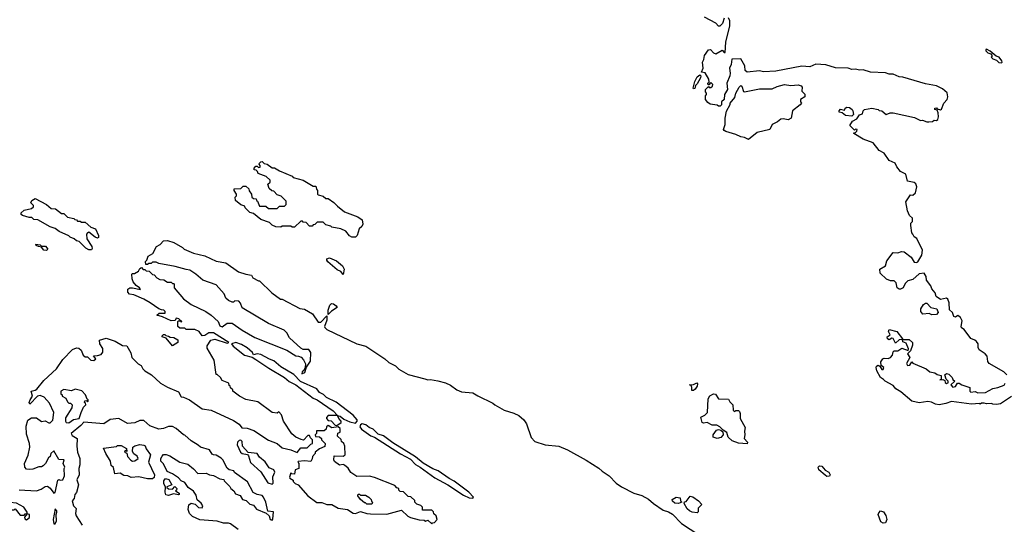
# Model space of a CAD drawing. Extents: x 2029662 to 2246637, y 225654 to 401419.
# Tile 302 of 349: x 2219550 to 2227448, y 249367 to 253415. Entities that reach past the tile are written whole.
import ezdxf

# ---------------------------------------------------------------- set-up
doc = ezdxf.new("R2010")
doc.units = 0

msp = doc.modelspace()

# ---------------------------------------------------------------- linework, layer by layer
at = {"layer": '0CON20XD'}
for points in [[(2227225, 250833.3), (2227212.5, 250845), (2227178.8, 250858.8), (2227125, 250930), (2227105, 250942.5), (2227102, 250955), (2227110.7, 251000.7), (2227096.7, 251025), (2227075, 251042.5), (2227055, 251030), (2227043.3, 251033.3), (2227032.5, 251065), (2227007.5, 251087.5), (2227005.8, 251145), (2226995, 251173.3), (2226985, 251180), (2226935, 251171.2), (2226901.2, 251195), (2226892.9, 251225), (2226866, 251255), (2226859.7, 251279.7), (2226822.5, 251325), (2226821.2, 251355), (2226805, 251382.5), (2226765, 251377.5), (2226715, 251330), (2226675, 251320), (2226651.7, 251298.3), (2226636.4, 251263.6), (2226615, 251252.5), (2226605, 251252.5), (2226587.5, 251265), (2226580, 251305), (2226565, 251320), (2226535, 251320), (2226503, 251333), (2226451.7, 251381.7), (2226450, 251415), (2226495, 251440), (2226505, 251480), (2226555, 251546.7), (2226593.6, 251543.6), (2226623.6, 251556.4), (2226645, 251553.3), (2226701.2, 251511.2), (2226725, 251470.8), (2226743.9, 251466.1), (2226755, 251473.3), (2226785.8, 251525), (2226792, 251565), (2226745, 251660), (2226725, 251672.5), (2226713.8, 251693.8), (2226706.7, 251705), (2226697.5, 251765), (2226698.3, 251781.7), (2226710, 251795), (2226711.7, 251821.7), (2226687.5, 251845), (2226670.4, 251880.5), (2226657.5, 251955), (2226695, 252010), (2226715, 252007.5), (2226735, 252026.7), (2226745.5, 252075), (2226739.1, 252099.1), (2226725, 252108.8), (2226670.4, 252120.5), (2226658.8, 252175), (2226615, 252197.5), (2226586.7, 252235), (2226573.3, 252265), (2226525, 252286.7), (2226483.9, 252343.9), (2226445, 252366.7), (2226395, 252426.7), (2226315, 252456.7), (2226241.7, 252501.7), (2226241.7, 252508.3), (2226255, 252510), (2226265, 252520), (2226267.5, 252535), (2226255, 252537.5), (2226245, 252530), (2226207.5, 252565), (2226230, 252600), (2226265, 252620), (2226285, 252652.5), (2226310, 252660), (2226316.1, 252683.9), (2226325, 252693.3), (2226385, 252704.2), (2226435.9, 252695.9), (2226445, 252687.5), (2226465, 252683.3), (2226500, 252655), (2226532.5, 252667.5), (2226555, 252667.5), (2226728.3, 252631.7), (2226775, 252607.5), (2226791.7, 252608.3), (2226825, 252596.2), (2226843.6, 252596.4), (2226871.7, 252598.3), (2226885, 252610), (2226905, 252606.7), (2226915, 252613.3), (2226920, 252635), (2226917, 252667), (2226908.3, 252688.3), (2226890, 252695), (2226890, 252705), (2226905, 252707.5), (2226910, 252700), (2226935, 252692.5), (2226945, 252696.7), (2226963.8, 252745), (2226989.2, 252775), (2226994.2, 252795), (2226989.3, 252829.3), (2226951.2, 252861.2), (2226905, 252883.8), (2226815, 252900), (2226635, 252953.8), (2226605, 252956.7), (2226555, 252977.5), (2226525, 252977.5), (2226495, 252990), (2226375, 252993.3), (2226315, 253013.8), (2226285, 253011.2), (2226255, 253018.8), (2226225, 253016.2), (2226195.9, 253025.9), (2226095, 253030), (2226015, 253052), (2225935, 253058.8), (2225887, 253037), (2225825, 253043.3), (2225615, 253002), (2225515, 252996.2), (2225485, 253003.8), (2225385, 252993.3), (2225368, 253008), (2225366.2, 253045), (2225335, 253100), (2225261.7, 253098.3), (2225257.5, 253055), (2225242.5, 253025), (2225250, 252985), (2225247.5, 252965), (2225222.5, 252905), (2225227.5, 252855), (2225202.5, 252815), (2225200, 252775), (2225180, 252755), (2225178.3, 252731.7), (2225168.3, 252721.7), (2225155, 252720), (2225145, 252730), (2225088.3, 252738.3), (2225070.7, 252750.7), (2225050, 252775), (2225050, 252805), (2225060, 252815), (2225060, 252825), (2225050, 252835), (2225050, 252855), (2225075, 252880), (2225081.7, 252871.7), (2225095, 252870), (2225108.3, 252881.7), (2225110, 252895), (2225095, 252910), (2225078.3, 252891.7), (2225071.7, 252891.7), (2225070, 252905), (2225080, 252915), (2225078.3, 252938.3), (2225048.3, 252988.3), (2225020, 252995), (2225033, 253027), (2225026, 253075), (2225038, 253095), (2225043.5, 253126.5), (2225075, 253173.3), (2225090, 253175), (2225115, 253150), (2225135, 253140), (2225185, 253170), (2225201.7, 253151.7), (2225208.3, 253151.7), (2225213.3, 253235), (2225247.5, 253365), (2225247.5, 253405), (2225235, 253430)], [(2225201.7, 253428.3), (2225187.5, 253385), (2225165, 253362.5), (2225155, 253362.5), (2225135, 253387.5), (2225042.5, 253435)], [(2227425, 253070), (2227430, 253075), (2227427.5, 253085), (2227407.5, 253115), (2227383, 253123), (2227335, 253162.5), (2227305, 253177.5), (2227300, 253175), (2227300, 253165), (2227315, 253150), (2227340, 253140), (2227350, 253125), (2227342.5, 253115), (2227355, 253100), (2227385, 253090), (2227405, 253072.5), (2227425, 253070)], [(2224955, 252860), (2224952.5, 252865), (2224965, 252920), (2224985, 252957.5), (2225005, 252972.5), (2225012.5, 252965), (2225011.7, 252948.3), (2224985, 252900), (2224971.7, 252888.3), (2224965, 252862.5), (2224955, 252860)], [(2225395, 252454.2), (2225365, 252470), (2225333.3, 252475), (2225295, 252493.3), (2225215, 252518), (2225201.2, 252525), (2225196.2, 252535), (2225208.8, 252575), (2225208.8, 252625), (2225218.3, 252681.7), (2225250, 252735), (2225250, 252745), (2225285, 252790), (2225294.1, 252825.9), (2225320, 252875), (2225335, 252887.5), (2225343, 252883), (2225355, 252840), (2225365, 252837.5), (2225485, 252860), (2225585, 252860), (2225625, 252880), (2225685, 252893.8), (2225736.4, 252886.4), (2225795, 252891.2), (2225817.5, 252885), (2225826.7, 252875), (2225822.5, 252842.5), (2225846.9, 252816.9), (2225846.7, 252795), (2225812.5, 252775), (2225812.5, 252755), (2225820, 252745), (2225809.3, 252730.7), (2225748.8, 252685), (2225737.5, 252625), (2225715, 252611.2), (2225675, 252620.8), (2225654.1, 252615.9), (2225627.5, 252595), (2225586.7, 252575), (2225567.5, 252535), (2225465, 252510), (2225395, 252454.2)], [(2226225, 252640), (2226175, 252647.5), (2226147, 252667), (2226123.3, 252673.3), (2226122.5, 252685), (2226133.3, 252696.7), (2226165, 252690), (2226172.5, 252705), (2226185, 252713.3), (2226205, 252710), (2226227.5, 252695), (2226232.5, 252685), (2226237.5, 252655), (2226225, 252640)], [(2222245, 251670), (2222215, 251670), (2222195, 251680), (2222165, 251717.5), (2222127, 251737), (2222055, 251750), (2222045, 251760), (2222005, 251770), (2221985, 251790), (2221935, 251790), (2221918.3, 251771.7), (2221905, 251770), (2221895, 251760), (2221875, 251760), (2221848.3, 251788.3), (2221825, 251790), (2221818.3, 251798.3), (2221805, 251800), (2221755, 251750), (2221735, 251750), (2221725, 251760), (2221655, 251760), (2221645, 251750), (2221605, 251752.5), (2221575, 251767.5), (2221555, 251787.5), (2221485, 251812.5), (2221425, 251860), (2221395, 251867.5), (2221360, 251905), (2221355, 251920), (2221325, 251930), (2221282.5, 251965), (2221278.3, 251991.7), (2221288.3, 252001.7), (2221290, 252015), (2221270, 252045), (2221271.7, 252058.3), (2221325, 252060), (2221341.7, 252078.3), (2221365, 252080), (2221388.3, 252058.3), (2221391.7, 252041.7), (2221410, 252015), (2221411.7, 251991.7), (2221425, 251980), (2221448.3, 251978.3), (2221450, 251965), (2221458.3, 251958.3), (2221475, 251920), (2221525, 251920), (2221545, 251900), (2221615, 251900), (2221635, 251920), (2221675, 251920), (2221688.3, 251931.7), (2221688.3, 251958.3), (2221648.3, 251998.3), (2221615, 252010), (2221588.3, 252038.3), (2221571.7, 252041.7), (2221551.7, 252061.7), (2221540, 252095), (2221558.3, 252111.7), (2221558.3, 252128.3), (2221528.3, 252158.3), (2221461.7, 252181.7), (2221458.3, 252198.3), (2221448.3, 252208.3), (2221431.7, 252211.7), (2221430, 252225), (2221445, 252240), (2221455, 252240), (2221465, 252230), (2221478.3, 252231.7), (2221480, 252245), (2221470, 252255), (2221472.5, 252265), (2221483.9, 252276.1), (2221495, 252276.7), (2221511.7, 252261.7), (2221536.1, 252256.1), (2221575, 252227.5), (2221595, 252226.7), (2221635, 252202.5), (2221735, 252160), (2221745, 252150), (2221825, 252127.5), (2221905, 252080), (2221925, 252080), (2221930, 252055), (2221940, 252045), (2221940, 252015), (2221945, 252010), (2221985, 252000), (2222005, 251980), (2222025, 251980), (2222069.3, 251949.3), (2222098.3, 251918.3), (2222156.7, 251875), (2222263.3, 251833.3), (2222298.3, 251808.3), (2222302, 251775), (2222293.3, 251755), (2222273, 251737), (2222257.5, 251685), (2222245, 251670)], [(2220125, 251570), (2220105, 251570), (2220081.7, 251581.7), (2220027, 251637), (2220005, 251640), (2219987, 251657), (2219955, 251670), (2219945, 251682.5), (2219866.4, 251716.4), (2219835, 251740), (2219795, 251753.3), (2219695, 251810), (2219663, 251813), (2219647, 251827), (2219625, 251827.5), (2219573, 251843), (2219563, 251853), (2219563, 251867), (2219585, 251887.5), (2219645, 251900), (2219660, 251915), (2219660, 251925), (2219640, 251945), (2219647.5, 251965), (2219675, 251980), (2219765, 251932.5), (2219801.7, 251901.7), (2219837, 251897), (2219885, 251860), (2219905, 251860), (2219935, 251830), (2219985, 251820), (2219991.7, 251811.7), (2220005, 251810), (2220015, 251800), (2220035, 251800), (2220045, 251790), (2220075, 251790), (2220121.7, 251751.7), (2220158.6, 251738.5), (2220181.2, 251685), (2220182.5, 251667.5), (2220175, 251662.5), (2220155, 251670), (2220105, 251710), (2220094, 251706), (2220086.1, 251693.9), (2220088.3, 251658.3), (2220130, 251595), (2220131.7, 251578.3), (2220125, 251570)], [(2219737.5, 249835), (2219725, 249827.5), (2219705, 249827.5), (2219655, 249810), (2219625, 249806.7), (2219605, 249810), (2219591.2, 249825), (2219588.8, 249855), (2219617.3, 249922.7), (2219632.5, 249985), (2219630, 250015), (2219605, 250090), (2219603.3, 250155), (2219616.4, 250203.6), (2219645, 250220), (2219685, 250220), (2219725, 250192.5), (2219755, 250197.5), (2219785, 250180), (2219795, 250180), (2219816.8, 250203.2), (2219823.8, 250263.8), (2219788.9, 250338.9), (2219745.8, 250385.8), (2219715, 250401.2), (2219693.3, 250395), (2219631.7, 250331.7), (2219627.5, 250345), (2219633.6, 250366.4), (2219652.5, 250395), (2219642.5, 250435), (2219675, 250442), (2219688.5, 250451.5), (2219745, 250520), (2219846.4, 250613.6), (2219895, 250690), (2219975, 250770), (2220005, 250782.5), (2220025, 250780), (2220042.5, 250765), (2220060, 250725), (2220075, 250710), (2220095, 250710), (2220120, 250685), (2220145, 250682.5), (2220160, 250695), (2220141.7, 250718.3), (2220175, 250720), (2220205, 250730), (2220218.3, 250748.3), (2220216.7, 250776.7), (2220192.5, 250815), (2220190, 250845), (2220245, 250860), (2220315, 250837.5), (2220375, 250802.5), (2220408.3, 250798.3), (2220441.7, 250741.7), (2220450, 250705), (2220500, 250655), (2220525, 250640), (2220537.5, 250615), (2220555, 250597.5), (2220607.5, 250565), (2220679.3, 250499.3), (2220736.4, 250466.4), (2220825, 250430), (2220845, 250390), (2220865, 250387.5), (2220912.5, 250365), (2221013, 250293), (2221085, 250282), (2221265, 250201.2), (2221309.7, 250169.7), (2221332.3, 250142.3), (2221375, 250138.8), (2221429.6, 250119.5), (2221545, 250041.2), (2221615.7, 250015.7), (2221655, 249981.2), (2221723.9, 249963.9), (2221775, 249942.5), (2221805, 249980), (2221855, 249980), (2221885, 250010), (2221900, 250015), (2221900, 250045), (2221881.7, 250061.7), (2221875, 250080), (2221861.7, 250078.3), (2221827, 250043), (2221807, 250047), (2221765, 250067.5), (2221734.2, 250094.2), (2221666.7, 250195), (2221650, 250245), (2221628.3, 250268.3), (2221615, 250260), (2221575, 250263.8), (2221459.7, 250349.7), (2221365, 250368.8), (2221312.5, 250395), (2221260, 250435), (2221260, 250445), (2221241.7, 250461.7), (2221238.3, 250478.3), (2221231.7, 250481.7), (2221228.3, 250498.3), (2221175, 250520), (2221160, 250545), (2221135, 250570), (2221125, 250570), (2221110, 250685), (2221055, 250780), (2221055, 250800), (2221082.5, 250845), (2221115, 250852.5), (2221215, 250820.8), (2221228.8, 250825), (2221105, 250903.2), (2221066.5, 250903.5), (2221035, 250882.5), (2221015, 250880), (2220990, 250915), (2220955, 250930), (2220885, 250930), (2220875, 250940), (2220835, 250940), (2220820, 250955), (2220820, 250995), (2220825, 251000), (2220840, 251000), (2220845, 250990), (2220850, 250995), (2220827.5, 251015), (2220805, 251020), (2220798.3, 251001.7), (2220765, 251000), (2220695, 251032.5), (2220650, 251045), (2220668.3, 251061.7), (2220718.3, 251061.7), (2220716.2, 251075), (2220706.2, 251085), (2220688.3, 251088.3), (2220665.6, 251095.6), (2220596, 251145), (2220545, 251172.5), (2220465, 251208.1), (2220432.3, 251212.3), (2220418.8, 251228.8), (2220417.3, 251252.7), (2220435, 251262.9), (2220455, 251264.3), (2220518.3, 251251.7), (2220512.5, 251265), (2220483.6, 251283.6), (2220461.7, 251311.7), (2220452.5, 251335), (2220450, 251375), (2220455, 251380), (2220471.7, 251378.3), (2220503, 251397), (2220515, 251420), (2220527.5, 251427.5), (2220541.7, 251411.7), (2220555, 251410), (2220565, 251400), (2220588.3, 251398.3), (2220615, 251370), (2220628.3, 251368.3), (2220650, 251345), (2220675, 251330), (2220707, 251327), (2220735, 251310), (2220765, 251310), (2220775, 251300), (2220785, 251300), (2220790, 251295), (2220790, 251265), (2220865, 251176.7), (2220925, 251131.2), (2221043.6, 251073.6), (2221085.8, 251045.8), (2221142.5, 250995), (2221155, 250960), (2221175, 250952.5), (2221215, 250980), (2221255, 250980), (2221335, 250923.3), (2221435, 250866.7), (2221693.6, 250763.6), (2221765, 250717.5), (2221786.4, 250716.4), (2221807, 250707), (2221826.7, 250686.7), (2221842.5, 250655), (2221840, 250625), (2221828.3, 250601.7), (2221815, 250590), (2221812.5, 250575), (2221836.7, 250585), (2221851.7, 250628.3), (2221883.8, 250675), (2221886.4, 250746.4), (2221868.3, 250768.3), (2221825, 250770), (2221805, 250780), (2221713.6, 250863.6), (2221693.6, 250903.6), (2221672.5, 250925), (2221545, 250976.7), (2221335, 251102.5), (2221321.7, 251141.7), (2221308.3, 251158.3), (2221275, 251160), (2221265, 251150), (2221255, 251150), (2221225, 251162.5), (2221205, 251180), (2221190, 251215), (2221125, 251287.5), (2221020, 251325), (2220962.5, 251375), (2220915, 251406.7), (2220885, 251410), (2220796.4, 251436.4), (2220665, 251460), (2220645, 251470), (2220615, 251470), (2220605, 251460), (2220585, 251460), (2220575, 251450), (2220561.7, 251451.7), (2220560, 251475), (2220570, 251485), (2220580.7, 251519.3), (2220619.3, 251540.7), (2220647.5, 251595), (2220678.3, 251611.7), (2220705, 251640), (2220735, 251642.5), (2220787, 251627), (2220856.4, 251586.4), (2220870, 251575), (2220945, 251542.5), (2221035, 251520), (2221125, 251477.5), (2221205, 251463.3), (2221305, 251392.5), (2221365, 251372.5), (2221410, 251365), (2221420, 251345), (2221465, 251320), (2221475, 251320), (2221573.6, 251223.6), (2221643, 251173), (2221655, 251172.5), (2221798.3, 251098.3), (2221835, 251092.5), (2221900, 251055), (2221945, 250990), (2221965, 250990), (2222015, 251040), (2222014, 251005), (2221996, 250955), (2221996.7, 250945), (2222015, 250930), (2222255, 250813.8), (2222327.5, 250795), (2222480, 250695), (2222510, 250665), (2222565, 250637.5), (2222591.7, 250611.7), (2222665, 250570), (2222800, 250535), (2222825, 250526.7), (2222845, 250528.8), (2222905, 250518.8), (2222965, 250501.2), (2223005, 250483.3), (2223057.5, 250445), (2223095, 250428.8), (2223185, 250422.5), (2223225, 250396.7), (2223345, 250340), (2223360, 250325), (2223435, 250283.3), (2223515, 250260), (2223555, 250241.2), (2223593.8, 250205), (2223615, 250172.5), (2223652.9, 250062.9), (2223681.7, 250031.7), (2223765.6, 250005.6), (2223875, 249994), (2223943.3, 249965), (2224095, 249882.5), (2224195, 249818.8), (2224222.7, 249792.7), (2224277.3, 249757.3), (2224335, 249696.7), (2224377.7, 249667.7), (2224476.1, 249616.1), (2224539.2, 249599.2), (2224595, 249570), (2224633.9, 249533.9), (2224711.7, 249481.7), (2224755, 249466.7), (2224785, 249447.5), (2224857.5, 249375), (2225075, 249233.3)], [(2219765, 251564.5), (2219745, 251565.7), (2219725, 251590), (2219700, 251595), (2219683.3, 251605), (2219680, 251615), (2219715, 251610), (2219725, 251597.5), (2219757, 251597), (2219776.2, 251575), (2219765, 251564.5)], [(2222145, 251370), (2222126.7, 251395), (2222097.5, 251407.5), (2222022.3, 251472.3), (2222013.3, 251485), (2222014, 251496), (2222035, 251504), (2222091.7, 251481.7), (2222139.7, 251439.7), (2222152, 251415), (2222145, 251370)], [(2226867, 251047), (2226845, 251057.5), (2226795, 251052.5), (2226777.5, 251075), (2226777.5, 251095), (2226800.7, 251129.3), (2226815, 251140), (2226825, 251140), (2226857.5, 251107.5), (2226906.7, 251095), (2226917.5, 251065), (2226905, 251050), (2226867, 251047)], [(2222025, 251050), (2222024.1, 251084.1), (2222038.9, 251125), (2222052.4, 251137.6), (2222066.5, 251136.5), (2222088.7, 251118.7), (2222096, 251105), (2222052.2, 251077.8), (2222025, 251050)], [(2226575, 250820), (2226555, 250857.5), (2226545, 250860), (2226525, 250847.5), (2226510, 250855), (2226509.3, 250870.7), (2226531.7, 250888.3), (2226520, 250915), (2226525, 250930), (2226585, 250912.5), (2226630, 250855), (2226630, 250850), (2226603.9, 250846.1), (2226575, 250820)], [(2220775, 250800), (2220725, 250860), (2220691.7, 250871.7), (2220691.7, 250878.3), (2220705, 250890), (2220715, 250890), (2220721.7, 250881.7), (2220745, 250877.5), (2220758.3, 250868.3), (2220787, 250867), (2220818.3, 250848.3), (2220820, 250825), (2220775, 250800)], [(2222095, 250160), (2222130, 250185), (2222130, 250195), (2222110, 250215), (2222100, 250240), (2222120, 250235), (2222151.2, 250211.2), (2222199.6, 250189.5), (2222245, 250178), (2222256.1, 250193.9), (2222256, 250205), (2222225, 250242.9), (2222087.8, 250347.8), (2222011.4, 250385), (2221987.7, 250407.7), (2221955.8, 250425), (2221932.9, 250452.9), (2221803.5, 250513.5), (2221748.6, 250568.6), (2221645, 250630.9), (2221589.5, 250679.5), (2221555, 250691.5), (2221485, 250729.5), (2221455, 250734.5), (2221425, 250726.2), (2221416.4, 250745), (2221375, 250783.3), (2221330, 250810), (2221285, 250825.6), (2221250, 250815), (2221262.5, 250795), (2221352.9, 250722.9), (2221415, 250708.8), (2221445, 250688.6), (2221548.6, 250618.6), (2221675, 250543.8), (2221712.7, 250512.7), (2221765, 250486), (2221905, 250380), (2221936.7, 250365), (2222065, 250276.7), (2222100, 250240), (2222025, 250240), (2222010, 250225), (2222010, 250215), (2222025, 250200), (2222048.3, 250198.3), (2222081.7, 250161.7), (2222095, 250160)], [(2227505, 250393.3), (2227416, 250334), (2227385, 250327.5), (2227355, 250330), (2227345, 250337.5), (2227305, 250333.8), (2227285, 250340), (2227265, 250340), (2227255, 250330), (2227247.5, 250337.5), (2227185, 250330), (2227025, 250353.3), (2226980, 250335), (2226925, 250325.8), (2226895, 250330), (2226865, 250347.5), (2226835, 250352.9), (2226765, 250341.4), (2226705, 250354), (2226618.9, 250428.9), (2226578, 250455), (2226555, 250480), (2226492.5, 250515), (2226480, 250530), (2226453.8, 250545), (2226425, 250597.5), (2226418.8, 250625), (2226423.6, 250636.4), (2226435, 250642.5), (2226450, 250635), (2226465, 250610), (2226475, 250610), (2226482.5, 250625), (2226460, 250640), (2226458.3, 250671.7), (2226472.5, 250695), (2226485, 250700), (2226515, 250696.2), (2226535.8, 250704.2), (2226550, 250725), (2226555, 250750), (2226565, 250760), (2226595, 250760), (2226625, 250780), (2226677.5, 250762.5), (2226680, 250775), (2226660, 250820), (2226635, 250830), (2226630, 250850), (2226685, 250850), (2226710, 250825), (2226712.5, 250805), (2226695, 250760), (2226672.5, 250735), (2226690, 250705), (2226663.6, 250656.4), (2226671.7, 250641.7), (2226690, 250645), (2226705, 250670), (2226715, 250660), (2226820, 250615), (2226849.3, 250589.3), (2226891.7, 250581.7), (2226908.3, 250568.3), (2226940, 250560), (2226940, 250530), (2226930, 250525), (2226955, 250530), (2226970, 250520), (2226973.8, 250503.8), (2226985, 250497.5), (2226996.7, 250503.3), (2226997.5, 250515), (2226981.7, 250531.7), (2226970, 250565), (2226985, 250577.5), (2227001.7, 250571.7), (2227030, 250545), (2227035, 250530), (2227050, 250515), (2227017.5, 250485), (2227035, 250467.5), (2227055, 250472.5), (2227071.7, 250498.3), (2227085, 250500), (2227106.4, 250486.4), (2227170, 250465), (2227172.5, 250435), (2227178.3, 250428.3), (2227215, 250432.5), (2227235, 250422.5), (2227296.4, 250423.6), (2227355, 250457.5), (2227396.4, 250463.6), (2227446.4, 250483.6), (2227455, 250500)], [(2227468, 250565), (2227445, 250591.4), (2227325, 250656.7), (2227314.3, 250674.3), (2227310, 250715), (2227294.1, 250734.1), (2227247, 250767), (2227239.2, 250785), (2227238.8, 250815), (2227225, 250833.3)], [(2219945, 250182.5), (2219983, 250207), (2220027.5, 250215), (2220042.5, 250265), (2220063, 250307), (2220080, 250325), (2220078.3, 250338.3), (2220070, 250345), (2220071.7, 250358.3), (2220085, 250360), (2220095, 250350), (2220100, 250355), (2220100, 250365), (2220091.7, 250371.7), (2220077, 250407), (2220047.5, 250437.5), (2219995, 250450), (2219965, 250437.5), (2219905, 250447.5), (2219880, 250435), (2219880, 250415), (2219890, 250405), (2219890, 250395), (2219919.3, 250379.3), (2219935, 250350), (2219945, 250340), (2219958.3, 250338.3), (2219970, 250325), (2219968.3, 250301.7), (2219918.3, 250221.7), (2219917.5, 250195), (2219923.9, 250183.9), (2219945, 250182.5)], [(2224955, 250440), (2224941.7, 250441.7), (2224942.5, 250465), (2224935, 250480), (2224922.5, 250485), (2224955, 250490), (2224981.7, 250501.7), (2224986.2, 250495), (2224983.3, 250475), (2224969.3, 250450.7), (2224955, 250440)], [(2225385, 250013.8), (2225315, 250019.4), (2225265, 250036.7), (2225233.3, 250065), (2225223, 250103), (2225191.7, 250121.7), (2225165, 250150), (2225141.7, 250161.7), (2225105, 250163.3), (2225065, 250183.3), (2225035, 250177.5), (2225023.6, 250183.6), (2225013, 250227), (2225045, 250242.5), (2225067, 250263), (2225071.2, 250375), (2225085, 250397.5), (2225115, 250412.5), (2225131.7, 250411.7), (2225155, 250372.5), (2225235, 250370), (2225245, 250350), (2225270, 250325), (2225271.7, 250281.7), (2225285, 250272.5), (2225295, 250280), (2225315, 250280), (2225323, 250273), (2225330, 250255), (2225328.8, 250215), (2225370, 250145), (2225362.5, 250115), (2225366.7, 250085), (2225360, 250055), (2225387.5, 250025), (2225385, 250013.8)], [(2221302.5, 249325), (2221240.7, 249370.7), (2221225, 249376.7), (2221185, 249377.5), (2221135, 249391.9), (2220995, 249403.1), (2220935, 249429.2), (2220913.1, 249455), (2220900.8, 249485), (2220906.4, 249523.6), (2220925, 249537.5), (2220958.3, 249528.3), (2220985, 249502.5), (2221015, 249500), (2221020, 249515), (2221005, 249537.5), (2220972.5, 249562.5), (2220965, 249600), (2220945, 249632.5), (2220901.7, 249661.7), (2220875, 249703.3), (2220845, 249716.7), (2220825, 249738.8), (2220775, 249773.3), (2220732, 249792), (2220705, 249852.5), (2220683.3, 249875), (2220682.5, 249895), (2220692.5, 249915), (2220705, 249927.5), (2220725, 249927.5), (2220755, 249917.5), (2220835, 249866.2), (2220898.3, 249848.3), (2220945, 249812.5), (2220980, 249775), (2221045, 249777.5), (2221073, 249763), (2221105, 249757.5), (2221155, 249732.5), (2221187, 249727), (2221190, 249715), (2221235, 249670), (2221242.5, 249655), (2221267.5, 249635), (2221282, 249612), (2221319.3, 249599.3), (2221337.5, 249565), (2221367, 249557), (2221395, 249530), (2221425, 249520), (2221449.3, 249489.3), (2221527.5, 249457.5), (2221550, 249435), (2221560, 249405), (2221575, 249400), (2221581.7, 249408.3), (2221586.4, 249466.4), (2221541.7, 249471.7), (2221523.3, 249545), (2221506.1, 249586.1), (2221495, 249597.5), (2221455, 249606.7), (2221423.6, 249623.6), (2221377, 249707), (2221273.9, 249783.9), (2221266.7, 249796.7), (2221230, 249805), (2221215, 249817.5), (2221180, 249885), (2221165, 249897.5), (2221125, 249922.5), (2221105, 249923.3), (2221095, 249930), (2221072.5, 249965), (2221000, 249985), (2220983, 250003), (2220925, 250036.7), (2220875, 250082.5), (2220863.9, 250083.9), (2220805.8, 250135.8), (2220775, 250152), (2220745, 250150.8), (2220705, 250135.8), (2220665, 250131.2), (2220595, 250156.7), (2220545, 250198.8), (2220515, 250200), (2220475, 250181.2), (2220415, 250176.2), (2220345, 250216.7), (2220275, 250207.5), (2220225, 250172.5), (2220065, 250186.7), (2220040.8, 250159.2), (2219963.3, 250095), (2219970.7, 250080.7), (2220010, 250055), (2220007.5, 249995), (2220014, 249945), (2220033.3, 249895), (2220033.3, 249845), (2220023.3, 249815), (2220026.7, 249765), (2220007.5, 249725), (2220022.5, 249685), (2220006.4, 249623.6), (2219992.5, 249605), (2219987, 249573), (2219970, 249555), (2219982.5, 249515), (2220003, 249493), (2219996.7, 249455), (2220002.5, 249435), (2220050.7, 249360.7)], [(2222855, 249370), (2222861.7, 249378.3), (2222878.3, 249381.7), (2222900, 249405), (2222890, 249435), (2222871.7, 249451.7), (2222868.3, 249468.3), (2222855, 249480), (2222781.7, 249481.7), (2222780, 249505), (2222768.3, 249518.3), (2222735, 249530), (2222720, 249545), (2222718.3, 249558.3), (2222688.3, 249588.3), (2222665, 249590), (2222628.3, 249628.3), (2222601.7, 249631.7), (2222591.7, 249641.7), (2222590, 249655), (2222575, 249660), (2222558.3, 249678.3), (2222395, 249743.3), (2222355, 249752.5), (2222255, 249750), (2222205, 249782.5), (2222185, 249817.5), (2222155, 249842.5), (2222145, 249847.5), (2222115, 249842.5), (2222075, 249870), (2222070, 249885), (2222073, 249917), (2222145, 249912.5), (2222160, 249925), (2222157.5, 249995), (2222150, 250015), (2222131.7, 250031.7), (2222128.3, 250048.3), (2222100, 250075), (2222101.7, 250098.3), (2222120, 250105), (2222120, 250135), (2222105, 250150), (2222055, 250140), (2222025, 250160), (2222011.7, 250148.3), (2222008.3, 250131.7), (2221991.7, 250118.3), (2221931.7, 250118.3), (2221930, 250095), (2221920, 250085), (2221921.7, 250071.7), (2221955, 250070), (2221970, 250055), (2221970, 250045), (2222000, 250015), (2221998.3, 249991.7), (2221955, 249972.5), (2221920, 249945), (2221920, 249935), (2221898.3, 249911.7), (2221897, 249893), (2221885, 249870), (2221835, 249877.5), (2221785, 249870), (2221780, 249865), (2221790, 249855), (2221790, 249815), (2221760, 249805), (2221755, 249770), (2221733, 249773), (2221725, 249780), (2221713.3, 249745), (2221717, 249737), (2221742.5, 249722.5), (2221745, 249710), (2221760, 249695), (2221783, 249683), (2221862.5, 249595), (2221933, 249543), (2221975, 249543.3), (2222015, 249526.7), (2222055, 249526.7), (2222105, 249497.5), (2222180, 249485), (2222225, 249457.5), (2222245, 249453.3), (2222285, 249471.2), (2222335, 249453.8), (2222365, 249450), (2222495, 249447.5), (2222611.7, 249481.7), (2222663.6, 249433.6), (2222685, 249422.5), (2222755, 249402.5), (2222795, 249400), (2222805, 249392.5), (2222825, 249400), (2222855, 249370)], [(2223185, 249577.5), (2223190, 249585), (2223153.3, 249625), (2223034.1, 249714.1), (2222995, 249733.9), (2222906.3, 249796.3), (2222863.2, 249813.2), (2222787.1, 249857.1), (2222725, 249908.9), (2222541.9, 250021.9), (2222467.5, 250077.5), (2222425, 250090.9), (2222385, 250129.6), (2222352.7, 250142.7), (2222327.8, 250165), (2222297.1, 250172.9), (2222283.7, 250166.3), (2222279.2, 250149.2), (2222290.6, 250130.6), (2222367.1, 250077.1), (2222396.2, 250065), (2222603.6, 249933.6), (2222685, 249889.4), (2222726.2, 249846.2), (2222761.2, 249825), (2222880.7, 249740.7), (2222985, 249684.3), (2223111.2, 249601.2), (2223155, 249580.8), (2223185, 249577.5)], [(2225145, 250055.6), (2225113.3, 250065), (2225113.8, 250085), (2225138.6, 250121.4), (2225155, 250127.5), (2225173.3, 250123.3), (2225190, 250110), (2225194, 250085), (2225175, 250062.5), (2225145, 250055.6)], [(2221575, 249690), (2221583, 249697), (2221580.7, 249749.3), (2221596.7, 249785), (2221590, 249805), (2221550.7, 249820.7), (2221519.3, 249869.3), (2221472.5, 249905), (2221456.1, 249936.1), (2221383.3, 249943.3), (2221337.5, 249995), (2221335, 250032.5), (2221325, 250042.5), (2221311.7, 250038.3), (2221297.5, 250025), (2221293.8, 250005), (2221320, 249945), (2221335, 249934), (2221376.7, 249926.7), (2221386, 249916), (2221402.3, 249862.3), (2221485, 249787.5), (2221540.4, 249700.5), (2221575, 249690)], [(2219545, 249643.8), (2219685, 249636.2), (2219721.7, 249648.3), (2219755, 249670), (2219773, 249673), (2219795, 249657.5), (2219825, 249616.2), (2219835, 249623.3), (2219855, 249720), (2219865, 249726.7), (2219875, 249720), (2219895, 249723.8), (2219910, 249755), (2219907.5, 249815), (2219912.5, 249825), (2219900, 249855), (2219906.7, 249885), (2219865, 249886.2), (2219825, 249957.5), (2219800, 249935), (2219795, 249910), (2219780.7, 249899.3), (2219757.5, 249855), (2219737.5, 249835)], [(2220615, 249732), (2220575, 249732), (2220505, 249748), (2220445, 249743.3), (2220416.4, 249756.4), (2220385, 249758), (2220355, 249776.7), (2220313, 249773), (2220301.7, 249821.7), (2220285, 249840), (2220277.5, 249875), (2220240, 249935), (2220221.7, 249978.3), (2220327.5, 249992.5), (2220335, 250000), (2220365, 250000), (2220407.5, 249975), (2220408.3, 249951.7), (2220395, 249960), (2220390, 249945), (2220408.3, 249938.3), (2220415, 249910), (2220440.7, 249880.7), (2220455, 249873.3), (2220475, 249876.7), (2220500, 249895), (2220493, 249913), (2220465, 249932.5), (2220455, 249950), (2220457.5, 249985), (2220473, 249997), (2220515, 250007.5), (2220545, 250003.3), (2220555.8, 249995.8), (2220565, 249972.5), (2220600, 249925), (2220582.5, 249865), (2220632, 249765), (2220627.9, 249742.1), (2220615, 249732)], [(2226025, 249751.9), (2226010.8, 249760.8), (2225958.8, 249805), (2225954.1, 249825.9), (2225965, 249836), (2225985, 249833.8), (2226011.9, 249801.9), (2226041.4, 249785), (2226051.2, 249765), (2226045, 249753.8), (2226025, 249751.9)], [(2220745, 249598.8), (2220722.9, 249602.9), (2220716.2, 249625), (2220720, 249665), (2220706.7, 249695), (2220707.5, 249715), (2220720, 249735), (2220746.4, 249726.4), (2220770, 249685), (2220731.7, 249668.3), (2220731.7, 249661.7), (2220743, 249653), (2220775, 249650), (2220795, 249670), (2220810, 249655), (2220808.3, 249641.7), (2220800, 249635), (2220828.3, 249618.3), (2220830, 249605), (2220825, 249603.3), (2220785, 249612.5), (2220745, 249598.8)], [(2222375, 249530), (2222335, 249530), (2222325, 249540), (2222315, 249540), (2222282.5, 249565), (2222262.5, 249595), (2222265, 249610), (2222275, 249610), (2222285, 249600), (2222325, 249600), (2222350, 249585), (2222370, 249565), (2222371.7, 249551.7), (2222380, 249545), (2222375, 249530)], [(2224835, 249533.8), (2224805, 249536.7), (2224785, 249552.5), (2224783.8, 249565), (2224815, 249586.2), (2224848.3, 249578.3), (2224850, 249555), (2224860, 249545), (2224835, 249533.8)], [(2224985, 249460), (2224945, 249463.8), (2224922.5, 249475), (2224905, 249492.5), (2224880, 249535), (2224881.7, 249548.3), (2224895, 249550), (2224928.3, 249591.7), (2224948.3, 249588.3), (2224995.8, 249555.8), (2225022.5, 249525), (2224993, 249497), (2224991.7, 249468.3), (2224985, 249460)], [(2219605, 249402.5), (2219628.3, 249421.7), (2219630, 249445), (2219610, 249450), (2219610, 249465), (2219582.5, 249505), (2219525, 249536.7), (2219475, 249542.5), (2219455, 249552.5), (2219440, 249545), (2219440, 249505), (2219450, 249495), (2219485, 249482.5), (2219505, 249482.5), (2219515, 249490), (2219555, 249440), (2219585, 249440), (2219595, 249450), (2219610, 249450), (2219590, 249425), (2219591.7, 249411.7), (2219605, 249402.5)], [(2219835, 249370), (2219846, 249395), (2219842.5, 249445), (2219847.5, 249465), (2219847.5, 249475), (2219835, 249490), (2219819.2, 249405), (2219825, 249370), (2219835, 249370)], [(2226475, 249375.6), (2226458.1, 249388.1), (2226437.1, 249445), (2226440.5, 249459.5), (2226455, 249474.3), (2226478.6, 249468.5), (2226497.8, 249437.8), (2226506.7, 249405), (2226495, 249379.2), (2226475, 249375.6)]]:
    msp.add_lwpolyline(points, dxfattribs=at)

doc.saveas('drawing.dxf')
